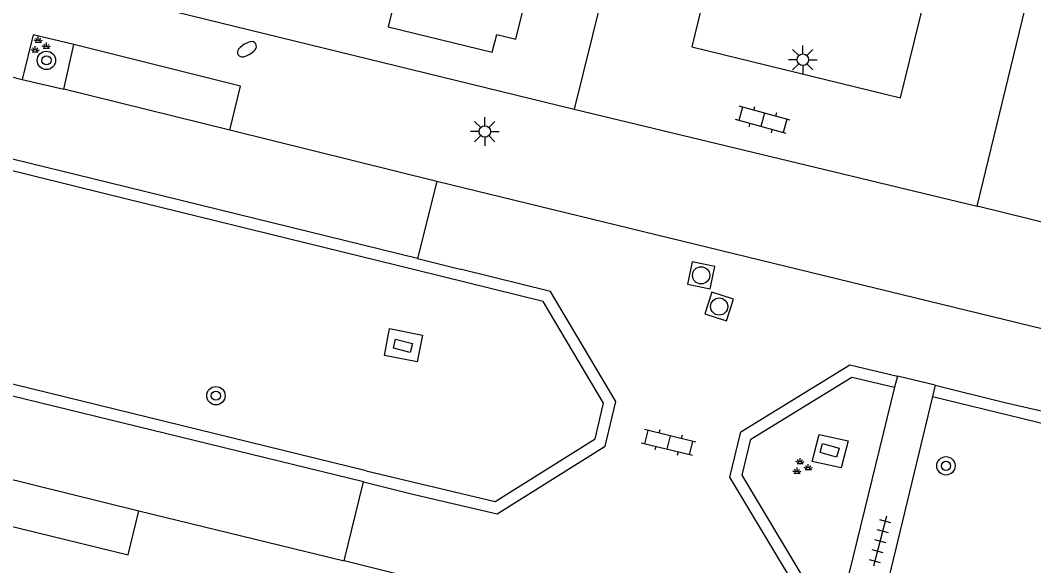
# Model space of a CAD drawing. Extents: x 125000 to 129004, y 397500 to 399008.
# Drawn here: x 126789.08 to 126833.2, y 398483.33 to 398507.09 of the extents above; entities that cross this region are included whole.
import ezdxf

# ---------------------------------------------------------------- set-up
doc = ezdxf.new("R2010")
doc.units = 0
for name, color, linetype in [('gg-afsc-hekwerk', 7, 'Continuous'), ('gg-bbg-hoofdgebouw', 7, 'Continuous'), ('gg-knt-verharding', 7, 'Continuous'), ('gg-knt-verharding nz', 7, 'Continuous'), ('gt-symb-boom', 7, 'Continuous'), ('gt-symb-brandkraan', 7, 'Continuous'), ('gt-symb-groenvak', 7, 'Continuous'), ('gt-symb-klinker verharding', 7, 'Continuous'), ('gt-symb-kolk center center', 7, 'Continuous'), ('gt-symb-lichtmast', 7, 'Continuous'), ('gt-symb-rioolschacht', 7, 'Continuous'), ('gt-symb-tegel verharding', 7, 'Continuous')]:
    doc.layers.add(name, color=color, linetype=linetype)

# ---------------------------------------------------------------- blocks, each defined once
blk = doc.blocks.new('gt0-BR')
at = {"layer": 'gt-symb-brandkraan'}
for centre, radius, start, end in [((-0.244, 0), 0.206, 107.5669, 252.4331), ((0.599, -2.664), 3, 106.892, 107.5669), ((0, -0.691), 0.938, 73.108, 106.892), ((-0.599, -2.664), 3, 72.4331, 73.108), ((0.244, 0), 0.206, 287.567, 72.4331), ((0.599, 2.664), 3, 252.4331, 253.108), ((0, 0.691), 0.938, 253.108, 286.8921), ((-0.599, 2.664), 3, 286.8921, 287.567)]:
    blk.add_arc(centre, radius, start, end, dxfattribs=at)
blk = doc.blocks.new('gt0-LMAST')
at = {"layer": 'gt-symb-lichtmast'}
for p, q in [((-0.005, 0.246), (-0.005, 0.621)), ((-0.182, 0.173), (-0.447, 0.438)), ((0.172, 0.173), (0.437, 0.438)), ((-0.255, -0.004), (-0.63, -0.004)), ((-0.182, -0.181), (-0.447, -0.446)), ((-0.005, -0.254), (-0.005, -0.629)), ((0.437, -0.446), (0.172, -0.181)), ((0.245, -0.004), (0.62, -0.004))]:
    blk.add_line(p, q, dxfattribs=at)
blk.add_circle((-0.005, -0.004), 0.25, dxfattribs=at)
blk = doc.blocks.new('gt0-KL1')
at = {"layer": 'gt-symb-klinker verharding'}
for p, q in [((-0.5, 0.3), (-0.5, 0.45)), ((0.5, 0.3), (0.5, 0.45)), ((-1.15, 0.3), (1.15, 0.3)), ((-1, -0.3), (-1, 0.3)), ((0, -0.3), (0, 0.3)), ((1, -0.3), (1, 0.3)), ((-1.15, -0.3), (1.15, -0.3)), ((-0.5, -0.45), (-0.5, -0.3)), ((0.5, -0.45), (0.5, -0.3))]:
    blk.add_line(p, q, dxfattribs=at)
blk = doc.blocks.new('gt0-GRVAK')
at = {"layer": 'gt-symb-groenvak'}
for p, q in [((-0.11, 0.189), (-0.228, 0.24)), ((-0.182, 0.153), (0.088, 0.153)), ((-0.091, 0.211), (-0.156, 0.322)), ((-0.047, 0.214), (-0.047, 0.393)), ((-0.004, 0.211), (0.061, 0.322)), ((0.015, 0.189), (0.133, 0.24)), ((0.262, -0.052), (0.197, 0.059)), ((0.305, -0.049), (0.305, 0.13)), ((0.349, -0.052), (0.414, 0.059)), ((-0.245, -0.228), (-0.363, -0.177)), ((-0.318, -0.264), (-0.047, -0.264)), ((-0.226, -0.206), (-0.291, -0.095)), ((-0.183, -0.203), (-0.183, -0.024)), ((-0.139, -0.206), (-0.074, -0.095)), ((-0.12, -0.228), (-0.002, -0.177)), ((0.243, -0.074), (0.125, -0.023)), ((0.17, -0.11), (0.441, -0.11)), ((0.368, -0.074), (0.486, -0.023))]:
    blk.add_line(p, q, dxfattribs=at)
blk = doc.blocks.new('gt0-KOLKCC')
at = {"layer": 'gt-symb-kolk center center'}
blk.add_lwpolyline([(-0.375, 0.2), (0.375, 0.2), (0.375, -0.2), (-0.375, -0.2)], close=True, dxfattribs=at)
blk = doc.blocks.new('gt0-RS')
at = {"layer": 'gt-symb-rioolschacht'}
blk.add_lwpolyline([(-0.5, -0.5), (0.5, -0.5), (0.5, 0.5), (-0.5, 0.5)], close=True, dxfattribs=at)
blk.add_circle((0, 0), 0.375, dxfattribs=at)
blk = doc.blocks.new('gt0-BOOM')
at = {"layer": 'gt-symb-boom'}
for radius in [0.4, 0.2]:
    blk.add_circle((0, 0), radius, dxfattribs=at)
blk = doc.blocks.new('gt0-TEG1')
at = {"layer": 'gt-symb-tegel verharding'}
for p, q in [((-1.125, 0), (1.125, 0)), ((-0.9, -0.25), (-0.9, 0.25)), ((-0.45, -0.25), (-0.45, 0.25)), ((0, -0.25), (0, 0.25)), ((0.45, -0.25), (0.45, 0.25)), ((0.9, -0.25), (0.9, 0.25))]:
    blk.add_line(p, q, dxfattribs=at)

msp = doc.modelspace()

# ---------------------------------------------------------------- linework, layer by layer
at = {"layer": 'gg-afsc-hekwerk'}
msp.add_line((126815.861, 398513.947), (126813.189, 398503.208), dxfattribs=at)
at = {"layer": 'gg-bbg-hoofdgebouw'}
msp.add_lwpolyline([(126806.514, 398516.22), (126804.453, 398507.78), (126805.278, 398507.578), (126805.089, 398506.807), (126809.63, 398505.698), (126809.821, 398506.47), (126810.651, 398506.265), (126812.734, 398514.703), (126815.861, 398513.947)], dxfattribs=at)
at = {"layer": 'gg-knt-verharding'}
for p, q in [((126784.322, 398510.286), (126813.189, 398503.208)), ((126830.74, 398498.987), (126833.331, 398509.681)), ((126790.973, 398504.089), (126791.411, 398506.028)), ((126783.6, 398505.879), (126789.16, 398504.514)), ((126789.16, 398504.514), (126790.973, 398504.089)), ((126813.189, 398503.208), (126830.74, 398498.987)), ((126792.954, 398500), (126782.213, 398502.638)), ((126792.835, 398499.514), (126782.094, 398502.152)), ((126807.217, 398500.067), (126798.207, 398502.3)), ((126804.139, 398487.46), (126750.949, 398500.486)), ((126804.02, 398486.974), (126750.83, 398500)), ((126806.374, 398496.704), (126792.954, 398500)), ((126807.217, 398500.067), (126806.374, 398496.704)), ((126834.576, 398493.395), (126807.217, 398500.067)), ((126806.253, 398496.219), (126792.835, 398499.514)), ((126914.605, 398478.39), (126830.74, 398498.987)), ((126806.374, 398496.704), (126808.224, 398496.241)), ((126827.277, 398491.589), (126827.141, 398491.107)), ((126828.918, 398491.185), (126827.277, 398491.589)), ((126828.918, 398491.185), (126828.8, 398490.699)), ((126803.183, 398483.539), (126804.02, 398486.974)), ((126804.02, 398486.974), (126806.172, 398486.446)), ((126794.241, 398485.722), (126803.183, 398483.539)), ((126808.09, 398482.32), (126803.183, 398483.539))]:
    msp.add_line(p, q, dxfattribs=at)
for points in [[(126820.353, 398514.292), (126818.313, 398505.936), (126827.404, 398503.715), (126829.444, 398512.055)], [(126791.411, 398506.028), (126789.646, 398506.457), (126789.16, 398504.514)], [(126798.207, 398502.3), (126798.664, 398504.222), (126791.411, 398506.028)], [(126804.139, 398487.46), (126809.751, 398486.121), (126814.108, 398488.855), (126814.473, 398490.402), (126811.841, 398494.83), (126806.253, 398496.219)], [(126806.172, 398486.446), (126809.84, 398485.587), (126814.548, 398488.541), (126815.006, 398490.484), (126812.164, 398495.265), (126808.224, 398496.241)], [(126804.934, 398492.48), (126805.159, 398493.655), (126806.585, 398493.376), (126806.359, 398492.201), (126804.934, 398492.48)], [(126824.909, 398481.881), (126822.844, 398482.39), (126819.972, 398487.185), (126820.453, 398489.159), (126825.202, 398492.079), (126827.277, 398491.589)], [(126825.009, 398482.371), (126823.166, 398482.826), (126820.506, 398487.266), (126820.89, 398488.841), (126825.288, 398491.545), (126827.141, 398491.107)], [(126827.141, 398491.107), (126827.14, 398491.103), (126825.012, 398482.384), (126825.009, 398482.371)], [(126828.918, 398491.185), (126831.949, 398490.439), (126833.791, 398490.011)], [(126828.8, 398490.699), (126826.69, 398481.975), (126826.689, 398481.97)], [(126828.8, 398490.699), (126870.698, 398480.483), (126914.504, 398469.719)], [(126823.556, 398487.868), (126823.856, 398489.046), (126825.122, 398488.764), (126824.822, 398487.586), (126823.556, 398487.868)], [(126785.151, 398485.905), (126793.778, 398483.795), (126794.241, 398485.722)]]:
    msp.add_lwpolyline(points, dxfattribs=at)
at = {"layer": 'gg-knt-verharding nz'}
for p, q in [((126798.207, 398502.3), (126790.973, 398504.089)), ((126785.624, 398487.85), (126794.241, 398485.722))]:
    msp.add_line(p, q, dxfattribs=at)

# ---------------------------------------------------------------- block references
at = {"layer": 'gt-symb-boom'}
for p in [(126790.218, 398505.342), (126797.595, 398490.733), (126829.383, 398487.677)]:
    msp.add_blockref('gt0-BOOM', p, dxfattribs=at)
at = {"layer": 'gt-symb-brandkraan', "rotation": -148.07354490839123}
msp.add_blockref('gt0-BR', (126798.947, 398505.823), dxfattribs=at)
at = {"layer": 'gt-symb-groenvak'}
for p in [(126789.911, 398505.983), (126823.08, 398487.625)]:
    msp.add_blockref('gt0-GRVAK', p, dxfattribs=at)
at = {"layer": 'gt-symb-klinker verharding'}
for p, rotation in [((126821.404, 398502.749), 164.51881407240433), ((126817.302, 398488.69), 166.3527616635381)]:
    msp.add_blockref('gt0-KL1', p, dxfattribs=dict(at, rotation=rotation))
at = {"layer": 'gt-symb-kolk center center'}
for p, rotation in [((126805.736, 398492.903), 165.6997225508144), ((126824.316, 398488.349), 164.28274755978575)]:
    msp.add_blockref('gt0-KOLKCC', p, dxfattribs=dict(at, rotation=rotation))
at = {"layer": 'gt-symb-lichtmast'}
for p in [(126823.153, 398505.373), (126809.306, 398502.245)]:
    msp.add_blockref('gt0-LMAST', p, dxfattribs=at)
at = {"layer": 'gt-symb-rioolschacht'}
for p, rotation in [((126818.722, 398495.976), -11.534620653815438), ((126819.507, 398494.617), 162.05443694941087)]:
    msp.add_blockref('gt0-RS', p, dxfattribs=dict(at, rotation=rotation))
at = {"layer": 'gt-symb-tegel verharding', "rotation": -104.48103437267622}
msp.add_blockref('gt0-TEG1', (126826.506, 398484.399), dxfattribs=at)

doc.saveas('drawing.dxf')
